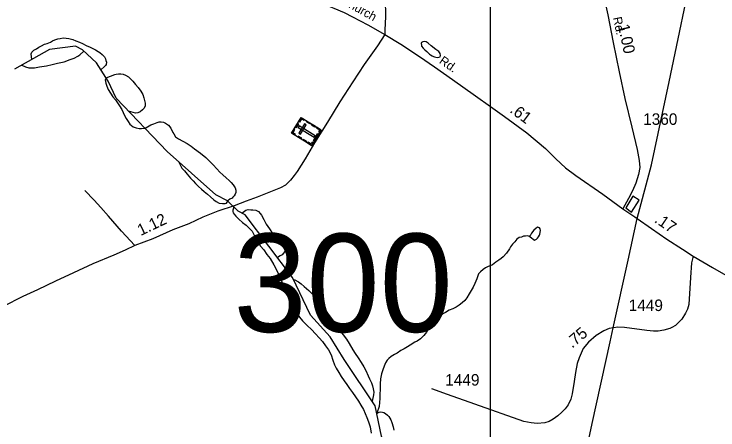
# Model space of a CAD drawing. Extents: x 2206922 to 2357709, y 510027 to 673830.
# Drawn here: x 2287982 to 2295621, y 649782 to 654293 of the extents above; entities that cross this region are included whole.
import ezdxf

# ---------------------------------------------------------------- set-up
doc = ezdxf.new("R2010")
doc.units = 0
for name, color, linetype in [('Exist Cultural Cemetery CELL', 7, 'Continuous'), ('Exist Hydrographic Creek Single Shore', 7, 'Continuous'), ('Exist Hydrographic Misc Water Feature', 7, 'Continuous'), ('Exist Road Non-System Type 51', 7, 'Continuous'), ('Exist Road Secondary Mileage Hundredths English Label', 7, 'Continuous'), ('Exist Road Secondary Structure Standard Bridge Number Label', 7, 'Continuous'), ('Exist Road Secondary Type 51 Attributed', 7, 'Continuous'), ('Exist Road Secondary Type 51 Label', 7, 'Continuous'), ('Exist Road Secondary Type 51 Number Label', 7, 'Continuous'), ('Exist Utilities Electrical Transmission Line', 7, 'Continuous'), ('Map Preparation Inset Cut Line', 7, 'Continuous')]:
    doc.layers.add(name, color=color, linetype=linetype)

msp = doc.modelspace()

# ---------------------------------------------------------------- linework, layer by layer
at = {"layer": 'Exist Cultural Cemetery CELL'}
for points in [[(2290994.2, 653001.8), (2291098.4, 653171.5), (2291315.4, 653038.2), (2291211.2, 652868.6)], [(2291135.4, 653148.8), (2291129.5, 653139.2), (2291102, 653156), (2291080.8, 653121.4), (2291071.3, 653127.3), (2291098.5, 653171.5)], [(2291033, 653064.9), (2291060.1, 653109.1), (2291069.8, 653103.1), (2291042.7, 653059)], [(2291073.6, 653001), (2291089.5, 652991.2), (2291151.1, 653091.5), (2291135.2, 653101.3)], [(2291191.7, 653100.9), (2291154.8, 653123.5), (2291160.7, 653133.2), (2291197.7, 653110.6)], [(2291247.9, 653066.4), (2291210.9, 653089), (2291216.9, 653098.7), (2291253.8, 653076.1)], [(2291031.1, 652979.1), (2291037.1, 652988.8), (2291009.6, 653005.7), (2291030.9, 653040.2), (2291021.4, 653046), (2290994.2, 653001.8)], [(2291076.2, 653079.4), (2291066.5, 653063.5), (2291239.3, 652957.4), (2291249.1, 652973.3)], [(2291298.1, 653010), (2291288.3, 653016), (2291299.8, 653034.8), (2291265.3, 653055.9), (2291271.2, 653065.4), (2291315.4, 653038.2)], [(2291094.3, 652940.3), (2291057.4, 652963), (2291063.4, 652972.7), (2291100.3, 652950)], [(2291151.6, 652905.1), (2291114.7, 652927.8), (2291120.7, 652937.5), (2291157.6, 652914.8)], [(2291231.5, 652923.5), (2291275.9, 652995.9), (2291285.6, 652989.9), (2291241.2, 652917.6)], [(2291228.5, 652896.8), (2291218.7, 652902.8), (2291207.2, 652884.1), (2291172.8, 652905.2), (2291166.9, 652895.7), (2291211.2, 652868.6)]]:
    msp.add_lwpolyline(points, close=True, dxfattribs=at)
at = {"layer": 'Exist Hydrographic Creek Single Shore'}
msp.add_lwpolyline([(2292363.8, 648681.7), (2292329.7, 648807), (2292176.8, 649121.7), (2292123.7, 649394.9), (2291970.7, 649713), (2291901.8, 650042.3), (2291563.7, 650547.6), (2291411.7, 650790.2), (2291200.7, 651027.3), (2291005.7, 651434.6), (2290490.6, 652114.2), (2290415.8, 652155.1), (2290297.7, 652269), (2290172.8, 652333.8), (2289643.8, 652803.8), (2289088.7, 653382.4), (2289002.8, 653564.6), (2288876.7, 653763.9), (2288725.7, 653904.7), (2288649.7, 653945.6), (2288366.7, 653908.7), (2288250.6, 653842.2), (2287985.7, 653696.8)], dxfattribs=at)
at = {"layer": 'Exist Hydrographic Misc Water Feature'}
for points in [[(2288174.7, 653800.5), (2288167.2, 653863.2), (2288175.2, 653879.4), (2288196.7, 653901.7), (2288224.4, 653915.8), (2288250.4, 653934.2), (2288278.3, 653950.3), (2288311.9, 653966.7), (2288341.9, 653974.8), (2288376.1, 653989.1), (2288399.7, 654003.4), (2288423.5, 654013.6), (2288457.3, 654025.9), (2288483.2, 654030.1), (2288513.7, 654034.4), (2288545.7, 654032.8), (2288575.2, 654029.2), (2288619.1, 654017.3), (2288654, 654003.6), (2288691.7, 653988.1), (2288726.1, 653972.5), (2288764.1, 653952.9), (2288808.4, 653933.3), (2288836.1, 653921.4), (2288866.4, 653903.9), (2288894.3, 653888.3), (2288912.7, 653876.2), (2288938.8, 653854.4), (2288956.8, 653836.7), (2288963.2, 653828.8), (2288975.1, 653808.8), (2288979.4, 653789.1), (2288983.7, 653771), (2288981.8, 653746.9), (2288973.9, 653734.7), (2288962, 653722.8), (2288923.5, 653689.9)], [(2292405.6, 653985), (2292399.8, 653972.9), (2292402.3, 653957.1), (2292405.8, 653945.3), (2292422.2, 653923.4), (2292440.4, 653905.6), (2292460.5, 653885.5), (2292476.7, 653873.7), (2292490.7, 653859.9), (2292502.6, 653850), (2292518.7, 653840.3), (2292534.9, 653832.5), (2292546.8, 653830.3), (2292561.2, 653826.6), (2292579.2, 653822.6), (2292593.2, 653825), (2292604.9, 653828.9), (2292608.8, 653844.9), (2292604.9, 653867), (2292592.4, 653886.8), (2292558.1, 653908.5), (2292509.9, 653949.9), (2292475.9, 653977.7), (2292453.5, 653991.6), (2292439.2, 653995.4), (2292419.3, 653993.1), (2292405.6, 653985)], [(2288065.7, 653740.7), (2288106.5, 653720.6), (2288142.4, 653711.2), (2288202.9, 653711.8), (2288256.6, 653719.9), (2288332.7, 653732.8), (2288394.2, 653747.5), (2288454, 653759.9), (2288525.6, 653776.7), (2288589.2, 653799.2), (2288633.7, 653815.6), (2288675.3, 653838.1), (2288696.6, 653852.3), (2288740.6, 653890.9)], [(2288980.5, 653599.8), (2289074.7, 653636), (2289090.7, 653640.1), (2289114.7, 653644.2), (2289140.8, 653644.7), (2289166.8, 653642.8), (2289192.8, 653631.2), (2289223, 653613.3), (2289244.9, 653589.7), (2289271.4, 653563.8), (2289301.7, 653530), (2289328.2, 653496.4), (2289356.3, 653456.5), (2289378.4, 653421.1), (2289389.1, 653385.1), (2289397.3, 653355), (2289403.2, 653325.3), (2289403.8, 653295.2), (2289390.1, 653268.9), (2289376, 653253.2), (2289352.2, 653232.8), (2289326.3, 653222.5), (2289300.5, 653218.3), (2289224.7, 653240.6)], [(2288980.5, 653599.8), (2288969.3, 653580.9), (2288977.5, 653543.2), (2288988, 653511.2), (2289002.6, 653473.3), (2289027, 653433.5), (2289055.1, 653396), (2289081.7, 653364.1), (2289105.9, 653330.4), (2289127.6, 653298.7), (2289150.6, 653256.7), (2289166.4, 653225.1), (2289180.7, 653191.3), (2289199.2, 653161.4), (2289221.3, 653127.6), (2289237.8, 653099.6), (2289256, 653083.9), (2289273.8, 653070.3), (2289306, 653060.5), (2289340.3, 653050.9), (2289364.5, 653050.9), (2289403.3, 653054.4)], [(2289403.3, 653054.4), (2289447.7, 653081.8), (2289467.8, 653092.1), (2289497.8, 653104.2), (2289515.4, 653110.5), (2289533.4, 653118.4), (2289557.4, 653124.9), (2289577.3, 653125.1), (2289605.4, 653119.3), (2289625.3, 653109.3), (2289657.7, 653089.9), (2289683.9, 653055.9), (2289706.7, 653008.3), (2289716.3, 652992.3), (2289734.8, 652962.7), (2289766.8, 652940.8), (2289813.3, 652913.2), (2289859.5, 652889.6), (2289905.6, 652860.3), (2289939.6, 652832.5), (2290006.1, 652785.2), (2290062.9, 652737.6), (2290101.2, 652702.3), (2290143.3, 652656.6), (2290183.5, 652614.9), (2290216.3, 652579.1), (2290248.2, 652549.5), (2290284.7, 652516), (2290315.1, 652488.3), (2290337.2, 652466.3), (2290359.4, 652440.7), (2290381.7, 652406.9), (2290389.7, 652383), (2290388.3, 652358.9), (2290380.3, 652339), (2290370.5, 652321), (2290356.7, 652306.9), (2290348.5, 652296.8), (2290322.7, 652284.4), (2290310.8, 652274.4)], [(2289768.2, 652693.2), (2289803.7, 652623.4), (2289830.1, 652593.4), (2289862.1, 652556.2), (2289897, 652514.4), (2289925.1, 652484.6), (2289951.5, 652454.7), (2289983.7, 652423.1), (2290015.7, 652393.5), (2290044.2, 652367.8), (2290080.5, 652337.9), (2290114.6, 652310.5), (2290150.8, 652278.7), (2290176.9, 652258.9), (2290207, 652243.5), (2290243.1, 652239.7), (2290273.3, 652240), (2290287.2, 652242.3), (2290310.8, 652274.4)], [(2290367.7, 652201.4), (2290360.2, 652177), (2290355.9, 652166.7), (2290356.1, 652152.9), (2290360.2, 652136.8), (2290372.5, 652123.2), (2290388.3, 652101.4), (2290422.5, 652069.4), (2290462.9, 652033.7), (2290499.4, 652002.3), (2290529.6, 651972.6), (2290565.9, 651936.7), (2290594.4, 651881.3), (2290610.8, 651847.2), (2290633.3, 651813.8), (2290657.5, 651775.7), (2290691.8, 651734), (2290724, 651684.6), (2290760.5, 651641), (2290801.1, 651573.2), (2290825.9, 651525.7), (2290856.2, 651465.9), (2290878.8, 651414.3), (2290903.2, 651356.7), (2290928, 651306.7), (2290949.9, 651266.9), (2290972.5, 651209.1), (2290994.8, 651159.5), (2291017.2, 651107.5), (2291041.8, 651064), (2291078.7, 651004.1), (2291112.7, 650966.5), (2291161.3, 650913), (2291209.7, 650869.6), (2291252.2, 650825.9), (2291292.2, 650780.6), (2291330.7, 650740.7), (2291363.5, 650693.2), (2291395.7, 650649.4), (2291424, 650597.7), (2291442.7, 650540.1), (2291461.1, 650488.2), (2291479.4, 650450.2), (2291507.9, 650406.5), (2291532.1, 650362.8), (2291564.7, 650313.2), (2291592.8, 650275.4), (2291623.3, 650231.8), (2291656.1, 650186.3), (2291688.3, 650142.5), (2291720.9, 650092.6), (2291747.2, 650049.3), (2291773.4, 650005.2), (2291793.7, 649961.6), (2291810.3, 649917.7), (2291830.4, 649870.1), (2291845.4, 649816.4), (2291856.1, 649748.2)], [(2290454.3, 652134), (2290498, 652165.9), (2290521.8, 652172.5), (2290551.5, 652170.9), (2290573.9, 652168.7), (2290605.4, 652165.2), (2290633.7, 652151.6), (2290654.3, 652131.4), (2290668, 652112), (2290692.8, 652064), (2290717.2, 652014.5), (2290755.8, 651962.8), (2290788.4, 651913), (2290814.4, 651873.3), (2290842.5, 651837.5), (2290873, 651804.1), (2290889.2, 651786.2), (2290905.2, 651760.3), (2290915.5, 651742.5), (2290919.6, 651726.5), (2290915.9, 651714.5), (2290907.7, 651698.3), (2290892.3, 651681.9), (2290870.4, 651669.8), (2290841.7, 651651)], [(2293582.6, 651877.3), (2293599, 651865.5), (2293617, 651851.8), (2293631.2, 651842), (2293651.1, 651852), (2293663, 651862.4), (2293674.7, 651876.4), (2293684.5, 651894.4), (2293688.2, 651906.4), (2293694.6, 651944.4), (2293691.9, 651964.3), (2293684.3, 651974.3), (2293663.8, 651982.3), (2293645.8, 651968), (2293624.2, 651947.7), (2293598.8, 651915.4), (2293586.5, 651895.4), (2293583, 651889.4), (2293576, 651879.9), (2293582.6, 651877.3)], [(2293582.6, 651877.3), (2293576, 651879.9), (2293552.7, 651889.1), (2293533, 651884.8), (2293512.5, 651882.6), (2293489.1, 651874.4), (2293465.1, 651870.3), (2293437, 651850.2), (2293415.3, 651821.8), (2293391.9, 651795.7), (2293371.8, 651767.5), (2293360.5, 651747.3), (2293324.9, 651699.1), (2293289.2, 651660.7), (2293267.4, 651642.5), (2293241.8, 651624.5), (2293211.9, 651602.2), (2293173.9, 651573.9), (2293149.9, 651563.2), (2293126.2, 651555.5), (2293100.1, 651539.2), (2293072.4, 651520.6), (2293044.5, 651496.4), (2293023, 651474.5), (2293003.3, 651420.3), (2292981.8, 651370), (2292964.6, 651330), (2292942.6, 651295.6), (2292921.1, 651257.5), (2292895.5, 651213.1), (2292875.8, 651187.2), (2292845.8, 651160.9), (2292814.3, 651134.4), (2292778.8, 651112.2), (2292744.6, 651095.9), (2292705, 651079.5), (2292662.9, 651057.1), (2292637.3, 651043.1), (2292601.6, 651012.8), (2292565.7, 650984.5), (2292538.3, 650954.2), (2292504.4, 650913.9), (2292481.1, 650881.7), (2292457.5, 650841.5), (2292429.8, 650805.1), (2292393.9, 650770.7), (2292358.4, 650746.5), (2292332.2, 650732.2), (2292280.7, 650701.8), (2292252.6, 650683.7), (2292214.9, 650661.4), (2292181.3, 650645), (2292139.4, 650616.4), (2292109.7, 650600.2), (2292074, 650578), (2292050.5, 650555.6), (2292030.8, 650537.5), (2292014.6, 650509.5), (2291997.1, 650473.2), (2291985.2, 650435.2), (2291969.9, 650390.9), (2291960.4, 650336.8), (2291956.5, 650283), (2291955.7, 650219.1), (2291952, 650168.9), (2291950.4, 650123), (2291946.7, 650078.9), (2291943.2, 650034.8), (2291918.6, 649962)], [(2291020.9, 651414.6), (2291068.9, 651390.1), (2291097, 651366.4), (2291129.4, 651336.4), (2291181.6, 651293.2), (2291217.9, 651259.3), (2291260.6, 651216), (2291296.7, 651178.1), (2291325.2, 651134.5), (2291353.3, 651088.9), (2291384, 651049), (2291416.4, 651003.6), (2291454.6, 650952), (2291485.1, 650910.1), (2291515.7, 650864.5), (2291554.2, 650814.9), (2291588.5, 650765.1), (2291619, 650719.6), (2291657.6, 650652.1), (2291684.2, 650610.4), (2291718.3, 650564.7), (2291750.9, 650512.7), (2291777.1, 650467), (2291799.5, 650427.5), (2291825.7, 650367.6), (2291840.3, 650337.9), (2291860.6, 650294.2), (2291873.3, 650260.2), (2291879.4, 650226.1), (2291885.8, 650190.2), (2291883.7, 650162.2), (2291867.2, 650094)], [(2291918.9, 649960.3), (2291943.6, 649973.1), (2291963.9, 649977.3), (2291979.7, 649975.3), (2291995.7, 649971.3), (2292011.5, 649959.6), (2292035.7, 649941.7), (2292050.2, 649926.2), (2292072.6, 649892.4), (2292082.4, 649862.5), (2292097, 649814.5), (2292103.8, 649780.6)]]:
    msp.add_lwpolyline(points, dxfattribs=at)
at = {"layer": 'Exist Road Non-System Type 51'}
for points in [[(2289292.3, 651782.5), (2289146.9, 651937), (2289007.5, 652099.6), (2288924.7, 652194.7), (2288850, 652276), (2288751.1, 652378.9)], [(2292686.3, 650165.9), (2292517.9, 650226.2)]]:
    msp.add_lwpolyline(points, dxfattribs=at)
at = {"layer": 'Exist Road Secondary Type 51 Attributed'}
for points in [[(2291939.1, 655808.5), (2291941.4, 655559.4), (2291958.4, 655243.8), (2291981.8, 654890.2), (2291996.3, 654622.4), (2292008, 654442.7), (2292012.9, 654279), (2292009.5, 654181), (2292006.1, 654133.7), (2292007.8, 654071.1)], [(2294363.6, 654568.8), (2294426.1, 654283.6), (2294485, 653984.3), (2294547.9, 653667), (2294610.5, 653375.8), (2294685.6, 653064.6), (2294743.7, 652825.3), (2294766.8, 652703.7), (2294773.6, 652627.7), (2294760.3, 652551.6), (2294729.2, 652459.3), (2294695.9, 652377), (2294650.8, 652292.8), (2294589.8, 652182.2)], [(2290864.1, 654438.8), (2291053.3, 654432), (2291186.8, 654428.6), (2291244.2, 654425.3), (2291286.5, 654416), (2291332.1, 654404.1), (2291399.7, 654380.5), (2291452, 654356.8), (2291563.5, 654311.2), (2291654.7, 654263.8), (2291820.3, 654177.6), (2292007.8, 654071.1)], [(2292007.8, 654071.1), (2291926.6, 653950.1), (2291782.7, 653744.9), (2291658.5, 653557.9), (2291518.5, 653340.6), (2291382.7, 653119.5), (2291243.5, 652898), (2291141.5, 652721.2), (2291053.2, 652584.6), (2291023.7, 652543.8), (2290980.7, 652491.7), (2290926.3, 652437.3), (2290871.9, 652406.7), (2290746.3, 652355.9), (2290618.8, 652308.7), (2290501.1, 652263.5), (2290371.8, 652214.4), (2290194.6, 652155.1), (2290029.3, 652091.6), (2289877.5, 652019.1), (2289705.3, 651953.4), (2289489.6, 651856.3), (2289292.3, 651782.5), (2289188.8, 651732.4), (2289064.2, 651678), (2288838.4, 651582.2), (2288625.5, 651486.2), (2288432.4, 651396.6), (2288235.1, 651301.7), (2288078.8, 651230.3), (2287863.6, 651122.6)], [(2292007.8, 654071.1), (2292180.3, 653966.5), (2292383.5, 653834.6), (2292544.3, 653722.2), (2292739.6, 653582.1), (2292991.1, 653406.4), (2293153.9, 653289.7), (2293303.8, 653182.1), (2293548.8, 653003.6), (2293748.5, 652834.5), (2293862.9, 652723.9), (2293966.8, 652626.7), (2294078.6, 652541.4), (2294371.4, 652340.3), (2294589.8, 652182.2)], [(2294589.8, 652182.2), (2294720.5, 652093.4), (2294745.5, 652076.2), (2294901.4, 651968.8), (2295066.3, 651852.8), (2295236.7, 651743.5), (2295351.7, 651666.1)], [(2295351.7, 651666.1), (2295335.3, 651593.1), (2295325.2, 651436.2), (2295305.9, 651143.5), (2295292.7, 651093.2), (2295270.4, 651048.8), (2295228.9, 650983.6), (2295161.6, 650916.1), (2295122.4, 650894.7), (2295101.1, 650883.6), (2295033.5, 650865.1), (2294973.4, 650853.3), (2294921.1, 650853.3), (2294850, 650859.2), (2294607.1, 650894.8), (2294534.2, 650895.9), (2294440.1, 650882.5), (2294381.9, 650857.8), (2294299.4, 650805.9), (2294218.3, 650735.7), (2294157.2, 650663.7), (2294114.1, 650563.1), (2294095.1, 650502.5), (2294076, 650403.9), (2294062.5, 650308.3), (2294038.8, 650172.1), (2294025.6, 650115.8), (2293996.5, 650054.2), (2293964, 650009.4), (2293928.1, 649973.5), (2293883.3, 649934.3), (2293831.6, 649899.6), (2293791.4, 649874.9), (2293741, 649859.2), (2293659.2, 649852.4), (2293594.3, 649859.2), (2293515.8, 649874.9), (2292982.6, 650060.9), (2292686.3, 650165.9)], [(2295351.7, 651666.1), (2295562.5, 651543.3), (2295707.7, 651460.6), (2295824.6, 651408.2), (2295915.2, 651378.5), (2295970.5, 651374.6), (2296046.6, 651382.2), (2296176.5, 651399.6), (2296353.9, 651431), (2296502.1, 651458.6), (2296678, 651492.3), (2296836.1, 651521.9)]]:
    msp.add_lwpolyline(points, dxfattribs=at)
at = {"layer": 'Exist Utilities Electrical Transmission Line'}
for points in [[(2294745.5, 652076.2), (2294901.6, 652657.7), (2295092.6, 653557.4), (2295372, 654894.2), (2295569.5, 655781.6), (2295763.1, 656661), (2295962.5, 657564.4), (2296222.6, 658967.6), (2296397.7, 659795.6), (2296501.1, 660130)], [(2294684.2, 652145.1), (2294767, 652273.8), (2294696.6, 652319.2), (2294621.7, 652190.4), (2294684.2, 652145.1)], [(2294485.3, 650890), (2294647.2, 651623.1), (2294745.5, 652076.2)], [(2293312.1, 645046.7), (2293454.8, 645778.8), (2293706, 647116.4), (2293963.1, 648472.1), (2294258, 649852.2), (2294451.6, 650737.6), (2294485.3, 650890)]]:
    msp.add_lwpolyline(points, dxfattribs=at)
at = {"layer": 'Map Preparation Inset Cut Line'}
for p, q in [((2293153.9, 653289.7), (2293153.9, 655037.9)), ((2293153.9, 650002.1), (2293153.9, 653289.7)), ((2293153.9, 644968.4), (2293153.9, 650002.1))]:
    msp.add_line(p, q, dxfattribs=at)

# ---------------------------------------------------------------- texts
at = {"layer": 'Exist Road Secondary Mileage Hundredths English Label'}
for s, rotation, p in [('1.00', 282.36065, (2294534.7, 654171.3)), ('.61', 323.19414, (2293353.7, 653234.9)), ('1.12', 25.54364, (2289356.5, 651884.8)), ('.17', 325.89934, (2294923.4, 652040.8)), ('.75', 39.93956, (2294038.6, 650663.1))]:
    msp.add_text(s, height=125, rotation=rotation, dxfattribs=at).set_placement(p)
at = {"layer": 'Exist Road Secondary Structure Standard Bridge Number Label'}
msp.add_text('300', height=1066.27, dxfattribs=at).set_placement((2290363.9, 650845.2))
at = {"layer": 'Exist Road Secondary Type 51 Label'}
for s, rotation, p in [('Church', 331.0882, (2291525.5, 654411.1)), ('Rd.', 281.13336, (2294482, 654254.4)), ('Rd.', 325.04676, (2292588.7, 653767.3))]:
    msp.add_text(s, height=95, rotation=rotation, dxfattribs=at).set_placement(p)
at = {"layer": 'Exist Road Secondary Type 51 Number Label'}
for s, p in [('1360', (2294809.4, 653091.5)), ('1449', (2294652.5, 651071.5)), ('1449', (2292661.6, 650262.9))]:
    msp.add_text(s, height=125, dxfattribs=at).set_placement(p)

doc.saveas('drawing.dxf')
